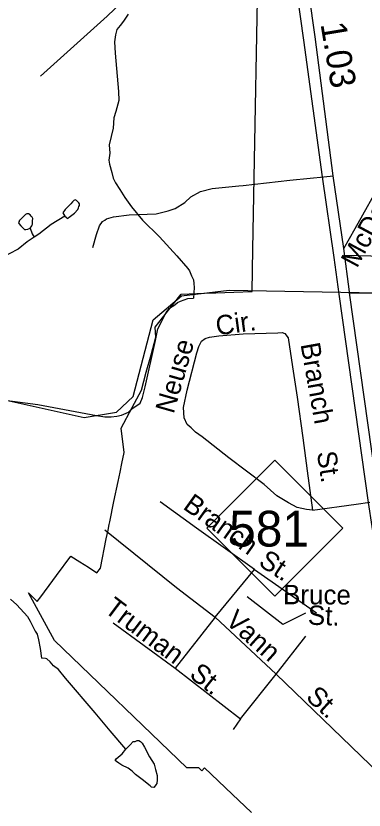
# Model space of a CAD drawing. Extents: x 2206922 to 2357709, y 510027 to 673830.
# Drawn here: x 2293008 to 2294711, y 588391 to 592281 of the extents above; entities that cross this region are included whole.
import ezdxf

# ---------------------------------------------------------------- set-up
doc = ezdxf.new("R2010")
doc.units = 0
for name, color, linetype in [('Exist Boundary Political City Limit New', 7, 'Continuous'), ('Exist Hydrographic Misc Water Feature', 7, 'Continuous'), ('Exist Road Non-System Type 51', 7, 'Continuous'), ('Exist Road Non-System Type 51 Label', 7, 'Continuous'), ('Exist Road Primary NC Shield CELL', 7, 'Continuous'), ('Exist Road Primary NC Shield Number Label', 7, 'Continuous'), ('Exist Road Primary US Divided Attributed', 7, 'Continuous'), ('Exist Road Primary US Mileage Tenths English Label', 7, 'Continuous'), ('Map Preparation Boundary City Limit Buffer Line', 7, 'Continuous')]:
    doc.layers.add(name, color=color, linetype=linetype)

msp = doc.modelspace()

# ---------------------------------------------------------------- linework, layer by layer
at = {"layer": 'Exist Boundary Political City Limit New'}
msp.add_lwpolyline([(2294160.5, 588378.9), (2294066.2, 588469.2), (2293931.2, 588598.2), (2293930, 588598.2), (2293918, 588582.8), (2293903, 588598.2), (2293843.5, 588598.2), (2293196.8, 589220.8), (2293069.5, 589454.4), (2293109, 589415.4), (2293112.5, 589411.8), (2293129.2, 589434.5), (2293188.8, 589515.5), (2293206.5, 589539.8), (2293276.8, 589635.1), (2293320.5, 589607), (2293362.8, 589579.8), (2293404.2, 589553.2), (2293422, 589576.4), (2293450.2, 589718.6), (2293459, 589762.4), (2293464.2, 589788.8), (2293467.2, 589802.9), (2293487.8, 589902.9), (2293508.2, 590000), (2293518, 590045.7), (2293526.5, 590088.5), (2293537.2, 590141.8), (2293523.5, 590261.1), (2293576.8, 590362), (2293621.8, 590447.4), (2293646, 590535.2), (2293669.2, 590619.8), (2293693, 590707.1), (2293689.2, 590756.6), (2293779, 590869.8), (2293816.2, 590916.9), (2293969.5, 590923.4), (2293986.5, 590924.1), (2294074.8, 590927.8), (2294163.8, 590931.5), (2294167.5, 591138.2), (2294197.5, 592798.4)], dxfattribs=at)
at = {"layer": 'Exist Hydrographic Misc Water Feature'}
for points in [[(2293557.6, 592288.3), (2293534, 592254.1), (2293518.4, 592234.1), (2293502.2, 592213.9), (2293494.4, 592187.9), (2293490.9, 592153.9), (2293493.6, 592098), (2293509.6, 591910.3), (2293511.4, 591866.1), (2293496.1, 591812.1), (2293486.4, 591781.9), (2293483.4, 591730.1), (2293464.1, 591649.8), (2293468.2, 591607.9), (2293462.4, 591573.9), (2293466.3, 591554.2), (2293477.2, 591514.1), (2293483.2, 591486.4), (2293495.7, 591462.2), (2293516, 591430.3), (2293540.4, 591390.6), (2293572.8, 591345.1), (2293627.3, 591279.8), (2293709.7, 591198.4), (2293794.6, 591105.3), (2293849, 591044), (2293857.2, 591031.8), (2293867.6, 591007.9), (2293877.5, 590988.2), (2293877.9, 590970.3), (2293880.1, 590950.1), (2293878.3, 590924), (2293876.6, 590898.3)], [(2292373.8, 590437.4), (2292665.8, 590464.3), (2293341.9, 590312.9), (2293500, 590339.2), (2293582, 590416.3), (2293679, 590791.3), (2293818.8, 590909.9), (2294052, 590938), (2295961, 590902.4), (2296028.4, 590899), (2296055.9, 590905.8), (2296091.3, 590925.3), (2296180.5, 590984.8), (2296213.7, 591018), (2296265.1, 591080.9), (2296331.9, 591173.8), (2296455, 591417.3), (2296587, 591542.5), (2297495, 591533.9), (2297552, 591578.7), (2297634, 591786.9), (2297741.9, 591827.4), (2298182.9, 591841.4)], [(2293247.3, 591300.1), (2293261.5, 591288.2), (2293268.9, 591294.4), (2293295.1, 591314.4), (2293310.9, 591332.7), (2293314.4, 591340.7), (2293316.6, 591346.8), (2293318.5, 591352.6), (2293318.7, 591356.6), (2293318.7, 591360.7), (2293316.6, 591364.7), (2293308.2, 591372.8), (2293304.3, 591376.7), (2293298.4, 591380.4), (2293292.2, 591376.5), (2293284.5, 591370.3), (2293276.5, 591360.2), (2293248.8, 591331.9), (2293237.3, 591316.2), (2293247.3, 591300.1)], [(2293078, 591240.4), (2293082.1, 591246.7), (2293085.6, 591252.7), (2293087.4, 591256.5), (2293089.9, 591260.6), (2293089.7, 591266.7), (2293089.5, 591276.4), (2293091.1, 591288.8), (2293087.4, 591294.5), (2293083.3, 591300.4), (2293077.1, 591306.6), (2293069.2, 591310.3), (2293065, 591310.5), (2293061.2, 591310.3), (2293055.2, 591308.3), (2293049.7, 591302.3), (2293031.2, 591284), (2293027.3, 591280.1), (2293023.4, 591277.8), (2293023.6, 591274.1), (2293021.4, 591268), (2293021.6, 591263.9), (2293031.4, 591252.3), (2293046.2, 591238.3), (2293049.7, 591234.2), (2293055.8, 591234.5), (2293065.9, 591236.6), (2293078, 591240.4)], [(2293247.3, 591300.1), (2293179.9, 591259.6), (2293120.2, 591210.9), (2293097.9, 591196.9)], [(2293078, 591240.4), (2293088.2, 591212.5), (2293097.9, 591196.9)], [(2293097.9, 591196.9), (2293062.4, 591174.2), (2293018.9, 591138.2), (2292975.2, 591115.6), (2292923.2, 591089.3), (2292881.9, 591060.7), (2292851.8, 591050.6), (2292821.7, 591046.2), (2292797.7, 591040.1), (2292783.9, 591043.8)], [(2292927.9, 590401.7), (2293115.9, 590377.4), (2293402.4, 590324.1), (2293442.3, 590316.5), (2293474.3, 590317), (2293502.2, 590320.9), (2293524.2, 590325.3), (2293559.6, 590339.8), (2293579.9, 590359.8), (2293615.4, 590384.1), (2293627.5, 590412.3), (2293640.8, 590464.2), (2293690.7, 590690.7), (2293702.1, 590748.6), (2293723.7, 590788.7), (2293743.2, 590827.2), (2293759.2, 590849.1), (2293784.8, 590865.5), (2293798.7, 590877.6), (2293812.5, 590883.6), (2293848.6, 590896), (2293876.6, 590898.3)], [(2292981, 589424.5), (2293013, 589396.9), (2293065.5, 589339.6), (2293078.2, 589315.7), (2293102.4, 589267.9), (2293112.6, 589251.8), (2293118.6, 589224.1), (2293127.4, 589182.3), (2293133.7, 589134.2)], [(2293545.5, 588688.6), (2293468.8, 588779.6), (2293395.8, 588866.9), (2293250.2, 589037.6), (2293216, 589079.3), (2293192.2, 589096.6), (2293175.4, 589116.6), (2293159.4, 589132.4), (2293153.4, 589132.5), (2293133.7, 589134.2)], [(2293545.5, 588688.6), (2293567.2, 588710.4), (2293581, 588726.6), (2293591.2, 588726.7), (2293600.9, 588730.9), (2293609.1, 588730.9), (2293617.3, 588726.8), (2293625.3, 588719.1), (2293637.1, 588699.1), (2293661.5, 588651.6), (2293684.1, 588615.8), (2293690.5, 588589.7), (2293698.7, 588560.1), (2293698.7, 588539.8), (2293697, 588521.8), (2293693.1, 588513.9), (2293689, 588510), (2293683.1, 588501.6), (2293671, 588503.8), (2293665.2, 588509.6), (2293625, 588541.2), (2293592.9, 588565), (2293576.4, 588580.9), (2293556.4, 588596.5), (2293526.4, 588610.4), (2293511.9, 588620.3), (2293500, 588628.1), (2293493.8, 588633.9), (2293498.1, 588641.8), (2293527.6, 588666.1), (2293545.5, 588688.6)]]:
    msp.add_lwpolyline(points, dxfattribs=at)
at = {"layer": 'Exist Road Non-System Type 51'}
for p, q in [((2294666.8, 591238.9), (2295020.5, 591873)), ((2294447.3, 591485.7), (2294514.8, 591492.3)), ((2294514.8, 591492.3), (2294559.6, 591496.7)), ((2294081.8, 591446.6), (2294098.2, 591448.3)), ((2294612.8, 591142.1), (2294666.8, 591238.9)), ((2294617.6, 591109.4), (2294686.1, 591107.4)), ((2294686.1, 591107.4), (2295022.5, 591097.6)), ((2294640.2, 590925), (2294708.8, 590923.5)), ((2294708.8, 590923.5), (2295556.9, 590904.4)), ((2294458.9, 589860), (2294672.1, 589889.9)), ((2294672.1, 589889.9), (2294739.2, 589899.3)), ((2293983.2, 589335.1), (2294175.1, 589569.2)), ((2294175.1, 589569.2), (2294478.5, 589357.6)), ((2293983.2, 589335.1), (2293787.4, 589086.3)), ((2294280.8, 589057), (2293983.2, 589335.1)), ((2293483.4, 589308), (2293787.4, 589086.3)), ((2294280.8, 589057), (2294425.6, 589243)), ((2293787.4, 589086.3), (2294106.5, 588837.6)), ((2294106.5, 588837.6), (2294280.8, 589057)), ((2294106.5, 588837.6), (2294070, 588785.8))]:
    msp.add_line(p, q, dxfattribs=at)
for points in [[(2293127.7, 591984.8), (2293453.7, 592278.6), (2293626.9, 592446), (2293861.8, 592657.6), (2293899.1, 592688.3)], [(2294098.2, 591448.3), (2294120.2, 591450.5), (2294347.3, 591476), (2294447.3, 591485.7)], [(2293384.2, 591146.9), (2293401.8, 591209.6), (2293417.4, 591252.7), (2293431.1, 591274.2), (2293442.9, 591280.1), (2293450.7, 591286), (2293486, 591295.8), (2293562.3, 591305.6), (2293693.5, 591311.5), (2293752.2, 591325.2), (2293787.4, 591336.9), (2293834.4, 591366.3), (2293863.8, 591393.7), (2293910.8, 591421.1), (2293967.5, 591434.9), (2294081.8, 591446.6)], [(2294458.9, 589860), (2294429.7, 589862.5), (2294383.7, 589872.2), (2294341.5, 589895.3), (2294284.7, 589930.5), (2294222, 589985.4), (2294049.8, 590116.6), (2293918.6, 590218.5), (2293887.3, 590242), (2293865.7, 590263.5), (2293846.1, 590278.9), (2293830.5, 590311.5), (2293828.6, 590362.4), (2293846.2, 590446.7), (2293893.2, 590629.8), (2293902.9, 590662.1), (2293916.6, 590687.6), (2293934.3, 590701.3), (2293955.8, 590707.2), (2294000.8, 590713.1), (2294120.2, 590722.9), (2294288.6, 590728.7), (2294310.1, 590730.7), (2294323.8, 590724.8), (2294339.5, 590703.3), (2294361, 590562.2), (2294384.5, 590413.4), (2294411.9, 590213.6), (2294433.5, 590053), (2294458.9, 589860)], [(2294175.1, 589569.2), (2293891.2, 589770.9), (2293713.1, 589900.2)], [(2293443.2, 589763.3), (2293793.8, 589480.7), (2293983.2, 589335.1)], [(2294280.8, 589057), (2294785.8, 588568.6), (2294862.7, 588502.8)]]:
    msp.add_lwpolyline(points, dxfattribs=at)
at = {"layer": 'Exist Road Non-System Type 51 Label'}
msp.add_lwpolyline([(2294424.1, 589355.1), (2294313.2, 589299.6), (2294138.5, 589435.5)], dxfattribs=at)
at = {"layer": 'Exist Road Primary NC Shield CELL'}
msp.add_lwpolyline([(2293941.9, 589771.4), (2294274.9, 590104.4), (2294607.9, 589771.4), (2294274.9, 589438.4)], close=True, dxfattribs=at)
at = {"layer": 'Exist Road Primary US Divided Attributed'}
for points in [[(2294293.7, 593061.2), (2294318.8, 592844.3), (2294354.3, 592592.9), (2294415, 592162.5), (2294506.1, 591492.5), (2294563.4, 591097.5), (2294587, 590916.9), (2294730.4, 589897.5), (2294767.6, 589662.4), (2294821.5, 589256.2), (2294836.7, 589149.9), (2294867.5, 588938.3), (2294908.3, 588678.1), (2294939.6, 588436.6)], [(2294951.9, 588690.1), (2294918.3, 588942.1), (2294888.1, 589146.5), (2294872.9, 589256.1), (2294812.2, 589667.9), (2294812.1, 589668.4), (2294812.1, 589668.7), (2294812.1, 589669), (2294783.8, 589905.1), (2294713.6, 590403.8), (2294713.5, 590404), (2294640.2, 590925), (2294639.7, 590928.3), (2294639.7, 590928.5), (2294639.7, 590928.7), (2294612.8, 591142.1), (2294559.4, 591497.7), (2294559.4, 591497.8), (2294559.4, 591497.9), (2294472.3, 592177.7), (2294411.6, 592606.4), (2294379.6, 592846), (2294342.6, 593035.7)]]:
    msp.add_lwpolyline(points, dxfattribs=at)
at = {"layer": 'Map Preparation Boundary City Limit Buffer Line'}
msp.add_lwpolyline([(2294160.5, 588378.9), (2294066.2, 588469.2), (2293931.2, 588598.2), (2293930, 588598.2), (2293918, 588582.8), (2293903, 588598.2), (2293843.5, 588598.2), (2293196.8, 589220.8), (2293069.5, 589454.4), (2293109, 589415.4), (2293112.5, 589411.8), (2293129.2, 589434.5), (2293188.8, 589515.5), (2293206.5, 589539.8), (2293276.8, 589635.1), (2293320.5, 589607), (2293362.8, 589579.8), (2293404.2, 589553.2), (2293422, 589576.4), (2293450.2, 589718.6), (2293459, 589762.4), (2293464.2, 589788.8), (2293467.2, 589802.9), (2293487.8, 589902.9), (2293508.2, 590000), (2293518, 590045.7), (2293526.5, 590088.5), (2293537.2, 590141.8), (2293523.5, 590261.1), (2293576.8, 590362), (2293621.8, 590447.4), (2293646, 590535.2), (2293669.2, 590619.8), (2293693, 590707.1), (2293689.2, 590756.6), (2293779, 590869.8), (2293816.2, 590916.9), (2293969.5, 590923.4), (2293986.5, 590924.1), (2294074.8, 590927.8), (2294163.8, 590931.5), (2294167.5, 591138.2), (2294197.5, 592798.4)], dxfattribs=at)

# ---------------------------------------------------------------- texts
at = {"layer": 'Exist Road Non-System Type 51 Label'}
for s, rotation, p in [('McDaniel', 61.6783, (2294676.3, 591041.6)), ('Cir.', 7.6844, (2293991.8, 590715.6)), ('Neuse', 73.9422, (2293779.6, 590328.1)), ('Branch', 280.082, (2294399.8, 590672.4)), ('St.', 278.5148, (2294480, 590142.8)), ('Branch', 324.5215, (2293820.4, 589869.4)), ('St.', 326.8612, (2294189.3, 589592.3)), ('Bruce', 359.6819, (2294314.4, 589399.2)), ('Truman', 322.9644, (2293435.1, 589364.6)), ('Vann', 318.2066, (2294027.5, 589309.3)), ('St.', 358.2757, (2294435.1, 589298.9)), ('St.', 321.197, (2293851.4, 589045.9)), ('St.', 317.5685, (2294421.7, 588937.9))]:
    msp.add_text(s, height=95, rotation=rotation, dxfattribs=at).set_placement(p)
at = {"layer": 'Exist Road Primary NC Shield Number Label'}
msp.add_text('581', height=175, dxfattribs=at).set_placement((2294051, 589681.7))
at = {"layer": 'Exist Road Primary US Mileage Tenths English Label'}
msp.add_text('1.03', height=125, rotation=279.518, dxfattribs=at).set_placement((2294497.7, 592240.8))

doc.saveas('drawing.dxf')
